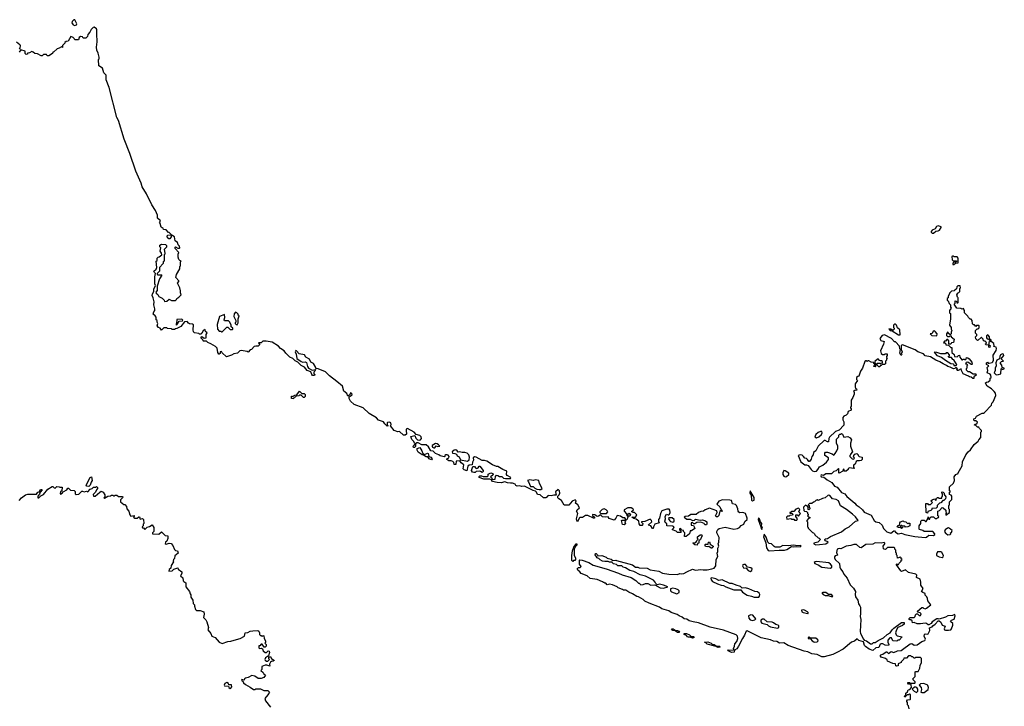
# Model space of a CAD drawing. Extents: x 2029662 to 2246637, y 225654 to 401419.
# Tile 327 of 349: x 2171081 to 2183690, y 316715 to 325507. Entities that reach past the tile are written whole.
import ezdxf

# ---------------------------------------------------------------- set-up
doc = ezdxf.new("R2010")
doc.units = 0

msp = doc.modelspace()

# ---------------------------------------------------------------- linework, layer by layer
at = {"layer": '0CON20XD'}
for points in [[(2171785, 325433), (2171808, 325442), (2171813, 325455), (2171787, 325505), (2171775, 325507), (2171752, 325485), (2171750, 325465), (2171765, 325442), (2171785, 325433)], [(2172839, 322071), (2172842, 322038), (2172823, 322017), (2172828, 322005), (2172849, 321989), (2172864, 321964), (2172905, 321940), (2172930, 321915), (2172935, 321900), (2172967, 321903), (2172995, 321930), (2173023, 321913), (2173075, 321910), (2173088, 321922), (2173092, 321938), (2173120, 321955), (2173150, 321985), (2173138, 322008), (2173140, 322035), (2173130, 322075), (2173100, 322135), (2173120, 322155), (2173120, 322165), (2173082, 322205), (2173090, 322245), (2173130, 322315), (2173130, 322345), (2173140, 322355), (2173140, 322405), (2173150, 322415), (2173132, 322422), (2173120, 322435), (2173112, 322465), (2173112, 322505), (2173120, 322525), (2173070, 322575), (2173070, 322595), (2173075, 322600), (2173105, 322580), (2173125, 322580), (2173130, 322585), (2173128, 322605), (2173112, 322622), (2173100, 322655), (2173073, 322673), (2173062, 322725), (2173020, 322750), (2173020, 322725), (2173005, 322700), (2172992, 322702), (2172970, 322725), (2172972, 322748), (2173020, 322750), (2173020, 322755), (2172995, 322780), (2172985, 322780), (2172955, 322818), (2172922, 322822), (2172918, 322838), (2172905, 322840), (2172892, 322852), (2172880, 322895), (2172870, 322905), (2172882, 322925), (2172880, 322935), (2172846, 322965), (2172844, 323005), (2172819, 323065), (2172774, 323134), (2172705, 323278), (2172651, 323365), (2172638, 323412), (2172566, 323566), (2172490, 323795), (2172418, 323978), (2172345, 324215), (2172325, 324255), (2172225, 324637), (2172190, 324735), (2172186, 324795), (2172158, 324828), (2172143, 324885), (2172093, 324915), (2172090, 324995), (2172098, 325005), (2172097, 325025), (2172086, 325076), (2172068, 325115), (2172063, 325155), (2172072, 325225), (2172067, 325325), (2172070, 325375), (2172065, 325390), (2172035, 325410), (2172020, 325405), (2171997, 325383), (2171980, 325345), (2171952, 325318), (2171948, 325292), (2171928, 325272), (2171895, 325270), (2171887, 325287), (2171858, 325292), (2171843, 325277), (2171835, 325250), (2171785, 325250), (2171780, 325265), (2171765, 325280), (2171735, 325290), (2171700, 325230), (2171674, 325226), (2171660, 325215), (2171660, 325205), (2171630, 325175), (2171628, 325152), (2171615, 325160), (2171585, 325140), (2171560, 325135), (2171515, 325090), (2171505, 325090), (2171500, 325075), (2171455, 325042), (2171433, 325043), (2171425, 325060), (2171415, 325062), (2171385, 325060), (2171368, 325042), (2171355, 325042), (2171309, 325069), (2171274, 325074), (2171255, 325092), (2171235, 325101), (2171205, 325083), (2171182, 325078), (2171180, 325065), (2171165, 325060), (2171150, 325075), (2171150, 325105), (2171095, 325122), (2171075, 325090)], [(2171080, 325130), (2171086, 325144), (2171091, 325175), (2171084, 325184), (2171040, 325220)], [(2182785, 322773), (2182815, 322800), (2182845, 322802), (2182859, 322811), (2182882, 322845), (2182880, 322855), (2182845, 322869), (2182820, 322860), (2182803, 322827), (2182768, 322812), (2182753, 322795), (2182754, 322784), (2182764, 322774), (2182785, 322773)], [(2179406, 319225), (2179397, 319237), (2179367, 319237), (2179303, 319217), (2179289, 319185), (2179273, 319125), (2179261, 319105), (2179261, 319085), (2179270, 319065), (2179213, 319047), (2179198, 319015), (2179195, 318990), (2179185, 318990), (2179164, 319024), (2179130, 319035), (2179178, 319075), (2179173, 319095), (2179155, 319112), (2179085, 319082), (2179042, 319078), (2179042, 319072), (2179060, 319055), (2179058, 319035), (2179052, 319028), (2179025, 319030), (2179013, 319053), (2179010, 319085), (2178975, 319110), (2178945, 319118), (2178920, 319135), (2178965, 319138), (2178982, 319165), (2178956, 319196), (2178935, 319197), (2178918, 319205), (2178920, 319215), (2178936, 319224), (2178940, 319235), (2178932, 319245), (2178910, 319255), (2178870, 319255), (2178820, 319230), (2178820, 319215), (2178851, 319181), (2178855, 319160), (2178865, 319150), (2178870, 319150), (2178870, 319175), (2178885, 319190), (2178902, 319165), (2178895, 319148), (2178870, 319150), (2178870, 319135), (2178856, 319104), (2178840, 319100), (2178840, 319085), (2178832, 319075), (2178837, 319053), (2178822, 319038), (2178802, 319042), (2178788, 319092), (2178795, 319100), (2178840, 319100), (2178838, 319115), (2178829, 319129), (2178805, 319128), (2178775, 319151), (2178732, 319158), (2178717, 319123), (2178695, 319100), (2178628, 319118), (2178615, 319142), (2178585, 319136), (2178545, 319143), (2178525, 319162), (2178515, 319162), (2178495, 319148), (2178477, 319147), (2178462, 319152), (2178445, 319168), (2178415, 319170), (2178415, 319160), (2178440, 319135), (2178440, 319125), (2178427, 319123), (2178355, 319160), (2178325, 319160), (2178286, 319134), (2178255, 319133), (2178244, 319126), (2178225, 319078), (2178214, 319095), (2178212, 319115), (2178230, 319185), (2178213, 319215), (2178221, 319229), (2178250, 319255), (2178229, 319295), (2178200, 319315), (2178206, 319345), (2178195, 319360), (2178157, 319343), (2178115, 319292), (2178055, 319292), (2178020, 319350), (2177983, 319373), (2177974, 319384), (2177972, 319405), (2177989, 319421), (2177996, 319445), (2177992, 319472), (2177975, 319490), (2177941, 319459), (2177952, 319418), (2177922, 319418), (2177885, 319409), (2177848, 319412), (2177840, 319405), (2177840, 319395), (2177817, 319383), (2177787, 319383), (2177744, 319424), (2177710, 319425), (2177698, 319458), (2177685, 319471), (2177655, 319478), (2177545, 319534), (2177505, 319530), (2177485, 319538), (2177450, 319535), (2177434, 319544), (2177425, 319558), (2177392, 319572), (2177365, 319570), (2177327, 319577), (2177295, 319591), (2177245, 319578), (2177195, 319580), (2177135, 319592), (2177124, 319614), (2177103, 319623), (2177025, 319623), (2176965, 319643), (2176963, 319657), (2176975, 319667), (2176995, 319668), (2177017, 319657), (2177072, 319658), (2177080, 319665), (2177081, 319689), (2177115, 319706), (2177138, 319695), (2177142, 319685), (2177140, 319675), (2177110, 319655), (2177122, 319645), (2177133, 319623), (2177145, 319617), (2177168, 319622), (2177174, 319656), (2177187, 319673), (2177205, 319670), (2177225, 319657), (2177255, 319657), (2177275, 319638), (2177302, 319632), (2177365, 319630), (2177369, 319645), (2177322, 319672), (2177316, 319685), (2177317, 319727), (2177269, 319745), (2177205, 319784), (2177185, 319786), (2177135, 319807), (2177062, 319855), (2177035, 319864), (2177005, 319863), (2176926, 319906), (2176905, 319908), (2176887, 319895), (2176891, 319865), (2176879, 319841), (2176874, 319806), (2176835, 319801), (2176819, 319791), (2176808, 319732), (2176772, 319742), (2176758, 319755), (2176768, 319805), (2176735, 319833), (2176718, 319858), (2176670, 319855), (2176665, 319810), (2176645, 319810), (2176640, 319835), (2176628, 319848), (2176605, 319858), (2176575, 319857), (2176552, 319875), (2176552, 319885), (2176578, 319895), (2176580, 319915), (2176569, 319929), (2176555, 319936), (2176536, 319934), (2176526, 319925), (2176525, 319912), (2176515, 319910), (2176465, 319922), (2176450, 319935), (2176405, 319950), (2176375, 319981), (2176345, 319988), (2176316, 320036), (2176285, 320061), (2176232, 320062), (2176185, 320087), (2176165, 320090), (2176150, 320075), (2176148, 320042), (2176135, 320030), (2176125, 320030), (2176120, 320045), (2176138, 320062), (2176140, 320075), (2176130, 320105), (2176103, 320133), (2176091, 320169), (2176142, 320182), (2176155, 320148), (2176176, 320126), (2176195, 320124), (2176215, 320129), (2176226, 320144), (2176221, 320165), (2176205, 320184), (2176157, 320197), (2176134, 320225), (2176045, 320274), (2176032, 320265), (2176028, 320248), (2176035, 320200), (2176015, 320188), (2175995, 320188), (2175945, 320232), (2175925, 320230), (2175875, 320247), (2175828, 320305), (2175838, 320325), (2175834, 320345), (2175815, 320354), (2175792, 320348), (2175787, 320343), (2175788, 320318), (2175800, 320305), (2175785, 320300), (2175755, 320330), (2175738, 320358), (2175675, 320378), (2175650, 320410), (2175554, 320464), (2175480, 320535), (2175365, 320579), (2175315, 320621), (2175298, 320655), (2175301, 320679), (2175338, 320705), (2175336, 320715), (2175315, 320730), (2175308, 320702), (2175285, 320688), (2175270, 320720), (2175232, 320752), (2175213, 320815), (2175144, 320875), (2175047, 320947), (2174998, 320998), (2174905, 321036), (2174875, 321040), (2174872, 321055), (2174843, 321105), (2174811, 321121), (2174791, 321161), (2174747, 321187), (2174726, 321215), (2174660, 321230), (2174625, 321266), (2174615, 321269), (2174607, 321255), (2174622, 321225), (2174630, 321170), (2174685, 321130), (2174705, 321123), (2174735, 321126), (2174755, 321118), (2174768, 321065), (2174780, 321045), (2174825, 321020), (2174868, 321028), (2174860, 321005), (2174848, 320992), (2174848, 320978), (2174860, 320965), (2174855, 320950), (2174832, 320952), (2174820, 320965), (2174808, 320998), (2174760, 321015), (2174726, 321056), (2174685, 321080), (2174641, 321121), (2174607, 321137), (2174578, 321168), (2174540, 321185), (2174487, 321237), (2174468, 321265), (2174422, 321295), (2174397, 321325), (2174315, 321377), (2174235, 321390), (2174195, 321390), (2174175, 321370), (2174145, 321370), (2174140, 321365), (2174150, 321355), (2174150, 321345), (2174135, 321328), (2174105, 321328), (2174085, 321320), (2174048, 321282), (2174032, 321278), (2174005, 321250), (2173995, 321260), (2173915, 321270), (2173900, 321265), (2173872, 321238), (2173825, 321228), (2173795, 321210), (2173728, 321188), (2173672, 321242), (2173665, 321260), (2173650, 321255), (2173648, 321232), (2173637, 321223), (2173630, 321225), (2173620, 321245), (2173610, 321300), (2173590, 321320), (2173528, 321358), (2173492, 321372), (2173475, 321390), (2173435, 321390), (2173430, 321395), (2173428, 321408), (2173400, 321435), (2173415, 321450), (2173445, 321430), (2173468, 321432), (2173468, 321475), (2173480, 321495), (2173462, 321512), (2173455, 321540), (2173445, 321530), (2173432, 321528), (2173428, 321512), (2173412, 321498), (2173405, 321480), (2173385, 321480), (2173375, 321490), (2173320, 321495), (2173308, 321508), (2173302, 321535), (2173308, 321598), (2173295, 321610), (2173257, 321613), (2173241, 321621), (2173225, 321642), (2173192, 321638), (2173143, 321577), (2173095, 321552), (2173075, 321550), (2173065, 321540), (2173035, 321540), (2173025, 321550), (2172972, 321552), (2172965, 321560), (2172925, 321560), (2172895, 321530), (2172880, 321555), (2172860, 321565), (2172840, 321585), (2172850, 321615), (2172840, 321635), (2172840, 321655), (2172830, 321665), (2172827, 321697), (2172816, 321716), (2172792, 321735), (2172800, 321765), (2172812, 321785), (2172813, 321805), (2172797, 321855), (2172803, 321895), (2172791, 321945), (2172777, 321975), (2172780, 321995), (2172800, 322025), (2172798, 322055), (2172818, 322105), (2172812, 322125), (2172812, 322215), (2172820, 322255), (2172805, 322270), (2172800, 322285), (2172828, 322312), (2172838, 322335), (2172830, 322415), (2172840, 322425), (2172840, 322455), (2172852, 322468), (2172865, 322470), (2172900, 322495), (2172898, 322515), (2172881, 322541), (2172890, 322585), (2172875, 322600), (2172875, 322620), (2172895, 322632), (2172948, 322628), (2172960, 322615), (2172960, 322595), (2172930, 322565), (2172940, 322515), (2172940, 322505), (2172930, 322495), (2172930, 322415), (2172920, 322405), (2172920, 322385), (2172870, 322335), (2172870, 322285), (2172840, 322255), (2172840, 322245), (2172848, 322238), (2172895, 322240), (2172900, 322235), (2172871, 322189), (2172840, 322095), (2172839, 322071)], [(2183045, 322370), (2183065, 322390), (2183098, 322392), (2183100, 322455), (2183085, 322470), (2183045, 322470), (2183038, 322478), (2183025, 322480), (2183020, 322475), (2183022, 322432), (2183035, 322420), (2183075, 322420), (2183080, 322415), (2183068, 322402), (2183045, 322400), (2183032, 322388), (2183032, 322372), (2183045, 322370)], [(2182695, 318882), (2182725, 318908), (2182785, 318902), (2182800, 318915), (2182802, 318925), (2182775, 318952), (2182665, 318952), (2182647, 318967), (2182605, 318980), (2182600, 318985), (2182600, 319025), (2182620, 319055), (2182620, 319085), (2182635, 319100), (2182665, 319100), (2182682, 319082), (2182688, 319082), (2182710, 319115), (2182715, 319140), (2182725, 319110), (2182738, 319112), (2182742, 319128), (2182755, 319140), (2182785, 319140), (2182805, 319120), (2182825, 319120), (2182835, 319130), (2182848, 319132), (2182850, 319145), (2182840, 319155), (2182840, 319215), (2182858, 319222), (2182895, 319260), (2182908, 319258), (2182940, 319225), (2182940, 319205), (2182950, 319195), (2182940, 319185), (2182942, 319162), (2182990, 319195), (2182990, 319235), (2182980, 319245), (2182980, 319285), (2182990, 319295), (2182990, 319335), (2183020, 319365), (2183020, 319405), (2183008, 319418), (2182990, 319425), (2182990, 319455), (2183000, 319465), (2182990, 319475), (2182990, 319525), (2183038, 319572), (2183052, 319608), (2183048, 319652), (2183070, 319685), (2183100, 319695), (2183100, 319705), (2183150, 319795), (2183153, 319847), (2183198, 319935), (2183227, 319973), (2183255, 319998), (2183304, 320066), (2183355, 320110), (2183362, 320128), (2183388, 320155), (2183390, 320225), (2183400, 320235), (2183400, 320245), (2183372, 320272), (2183365, 320290), (2183345, 320290), (2183325, 320310), (2183310, 320315), (2183312, 320328), (2183339, 320331), (2183348, 320355), (2183325, 320372), (2183302, 320372), (2183298, 320385), (2183300, 320395), (2183320, 320405), (2183335, 320428), (2183405, 320468), (2183425, 320468), (2183438, 320475), (2183525, 320570), (2183530, 320595), (2183548, 320612), (2183582, 320695), (2183576, 320725), (2183560, 320745), (2183528, 320778), (2183472, 320815), (2183452, 320842), (2183450, 320855), (2183463, 320867), (2183485, 320870), (2183508, 320892), (2183510, 320915), (2183520, 320925), (2183518, 320955), (2183509, 320969), (2183470, 320985), (2183478, 321015), (2183470, 321055), (2183490, 321075), (2183462, 321092), (2183460, 321115), (2183475, 321120), (2183485, 321110), (2183495, 321110), (2183535, 321118), (2183542, 321125), (2183550, 321145), (2183548, 321212), (2183585, 321270), (2183592, 321295), (2183585, 321312), (2183552, 321322), (2183558, 321332), (2183555, 321360), (2183520, 321385), (2183520, 321405), (2183502, 321422), (2183502, 321445), (2183485, 321468), (2183475, 321470), (2183462, 321458), (2183460, 321435), (2183472, 321422), (2183488, 321418), (2183510, 321395), (2183510, 321385), (2183490, 321375), (2183490, 321340), (2183510, 321335), (2183505, 321310), (2183490, 321315), (2183490, 321340), (2183452, 321342), (2183450, 321355), (2183460, 321365), (2183458, 321378), (2183445, 321390), (2183432, 321392), (2183420, 321405), (2183418, 321418), (2183398, 321438), (2183392, 321438), (2183357, 321403), (2183345, 321400), (2183325, 321420), (2183323, 321447), (2183338, 321462), (2183340, 321475), (2183323, 321493), (2183320, 321525), (2183342, 321548), (2183355, 321550), (2183368, 321562), (2183370, 321585), (2183365, 321590), (2183335, 321590), (2183325, 321580), (2183308, 321598), (2183295, 321600), (2183282, 321612), (2183277, 321657), (2183265, 321670), (2183252, 321672), (2183230, 321695), (2183225, 321710), (2183182, 321752), (2183180, 321785), (2183170, 321795), (2183168, 321808), (2183145, 321800), (2183135, 321810), (2183082, 321812), (2183050, 321865), (2183060, 321875), (2183062, 321908), (2183072, 321902), (2183080, 321895), (2183082, 321882), (2183095, 321880), (2183100, 321885), (2183100, 321945), (2183090, 321955), (2183080, 321985), (2183090, 321995), (2183090, 322005), (2183108, 322012), (2183120, 322025), (2183120, 322065), (2183130, 322075), (2183125, 322100), (2183095, 322100), (2183080, 322085), (2183078, 322062), (2183058, 322042), (2183047, 322033), (2183015, 322030), (2182990, 322005), (2182990, 321995), (2182970, 321965), (2182970, 321945), (2182960, 321935), (2182960, 321915), (2182970, 321905), (2182982, 321872), (2183000, 321855), (2183000, 321825), (2183010, 321815), (2182990, 321785), (2182990, 321755), (2183000, 321745), (2183002, 321675), (2182990, 321595), (2183010, 321565), (2183010, 321545), (2183020, 321525), (2183010, 321505), (2183010, 321485), (2182998, 321472), (2182972, 321492), (2182965, 321510), (2182950, 321485), (2182950, 321465), (2182962, 321452), (2182985, 321450), (2182995, 321460), (2183008, 321458), (2183010, 321445), (2183048, 321415), (2183040, 321375), (2183012, 321368), (2183005, 321350), (2182985, 321350), (2182980, 321355), (2182980, 321395), (2182965, 321410), (2182955, 321410), (2182938, 321392), (2182925, 321390), (2182910, 321370), (2182928, 321368), (2182940, 321355), (2182942, 321342), (2182975, 321340), (2183005, 321310), (2183018, 321308), (2183020, 321245), (2183048, 321218), (2183052, 321192), (2183085, 321190), (2183102, 321208), (2183115, 321210), (2183120, 321185), (2183145, 321150), (2183155, 321150), (2183165, 321160), (2183175, 321160), (2183185, 321150), (2183200, 321165), (2183205, 321180), (2183225, 321178), (2183240, 321165), (2183275, 321120), (2183280, 321095), (2183275, 321090), (2183265, 321092), (2183225, 321120), (2183202, 321118), (2183192, 321102), (2183208, 321098), (2183220, 321085), (2183210, 321075), (2183210, 321045), (2183200, 321035), (2183200, 321025), (2183224, 321004), (2183245, 321002), (2183293, 320973), (2183325, 320970), (2183330, 320955), (2183300, 320935), (2183298, 320912), (2183285, 320913), (2183265, 320930), (2183245, 320933), (2183233, 320943), (2183165, 320970), (2183140, 321015), (2183138, 321038), (2183097, 321013), (2183086, 321014), (2183080, 321025), (2183090, 321035), (2183075, 321050), (2183065, 321050), (2183058, 321042), (2183040, 321035), (2182998, 321058), (2182968, 321065), (2182950, 321080), (2182905, 321099), (2182866, 321126), (2182815, 321146), (2182745, 321190), (2182675, 321202), (2182655, 321227), (2182582, 321252), (2182549, 321279), (2182385, 321342), (2182370, 321335), (2182370, 321285), (2182382, 321255), (2182370, 321225), (2182378, 321212), (2182365, 321210), (2182350, 321235), (2182360, 321285), (2182353, 321293), (2182348, 321328), (2182295, 321380), (2182283, 321383), (2182247, 321425), (2182155, 321470), (2182125, 321461), (2182097, 321425), (2182110, 321400), (2182150, 321385), (2182145, 321352), (2182106, 321265), (2182113, 321233), (2182128, 321218), (2182155, 321220), (2182165, 321230), (2182188, 321228), (2182190, 321205), (2182180, 321195), (2182180, 321185), (2182190, 321175), (2182180, 321165), (2182180, 321145), (2182170, 321135), (2182168, 321102), (2182157, 321093), (2182125, 321090), (2182115, 321080), (2182102, 321078), (2182095, 321060), (2182082, 321062), (2182062, 321082), (2182060, 321105), (2182065, 321110), (2182095, 321110), (2182105, 321100), (2182115, 321110), (2182128, 321112), (2182128, 321128), (2182118, 321138), (2182105, 321138), (2182092, 321142), (2182078, 321158), (2182065, 321160), (2182032, 321128), (2182030, 321115), (2182040, 321105), (2182040, 321065), (2182035, 321060), (2182020, 321065), (2182030, 321095), (2182020, 321105), (2182018, 321118), (2181985, 321120), (2181955, 321140), (2181945, 321140), (2181935, 321130), (2181925, 321140), (2181915, 321140), (2181905, 321130), (2181872, 321045), (2181848, 321005), (2181828, 320942), (2181815, 320940), (2181798, 320925), (2181798, 320898), (2181810, 320885), (2181782, 320845), (2181778, 320805), (2181783, 320783), (2181798, 320778), (2181800, 320765), (2181775, 320760), (2181760, 320745), (2181768, 320738), (2181767, 320713), (2181752, 320668), (2181730, 320635), (2181730, 320555), (2181720, 320545), (2181720, 320535), (2181730, 320525), (2181730, 320505), (2181692, 320488), (2181681, 320459), (2181666, 320444), (2181635, 320430), (2181620, 320415), (2181623, 320383), (2181636, 320356), (2181633, 320315), (2181575, 320250), (2181530, 320235), (2181451, 320159), (2181442, 320145), (2181438, 320102), (2181425, 320102), (2181395, 320120), (2181385, 320118), (2181308, 320045), (2181278, 319985), (2181248, 319965), (2181242, 319935), (2181226, 319914), (2181215, 319880), (2181195, 319850), (2181185, 319850), (2181170, 319875), (2181155, 319888), (2181135, 319892), (2181120, 319915), (2181100, 319930), (2181076, 319934), (2181052, 319928), (2181083, 319845), (2181135, 319807), (2181155, 319805)], [(2173095, 321600), (2173122, 321648), (2173165, 321650), (2173168, 321658), (2173155, 321670), (2173092, 321668), (2173090, 321615), (2173080, 321605), (2173095, 321600)], [(2173675, 321510), (2173735, 321570), (2173748, 321568), (2173775, 321540), (2173805, 321540), (2173810, 321545), (2173808, 321558), (2173790, 321575), (2173787, 321597), (2173770, 321635), (2173755, 321650), (2173702, 321652), (2173698, 321665), (2173707, 321695), (2173705, 321730), (2173640, 321705), (2173608, 321605), (2173612, 321542), (2173635, 321520), (2173655, 321520), (2173665, 321510), (2173675, 321510)], [(2173865, 321600), (2173880, 321625), (2173878, 321675), (2173890, 321715), (2173880, 321725), (2173880, 321735), (2173860, 321755), (2173845, 321760), (2173828, 321742), (2173823, 321707), (2173850, 321655), (2173850, 321635), (2173840, 321625), (2173840, 321615), (2173852, 321602), (2173865, 321600)], [(2182335, 321471), (2182355, 321472), (2182350, 321535), (2182322, 321562), (2182310, 321595), (2182295, 321610), (2182282, 321608), (2182270, 321595), (2182270, 321565), (2182280, 321555), (2182280, 321545), (2182265, 321530), (2182252, 321532), (2182236, 321546), (2182213, 321547), (2182228, 321525), (2182252, 321522), (2182335, 321471)], [(2182825, 321460), (2182830, 321485), (2182806, 321516), (2182795, 321522), (2182780, 321520), (2182765, 321490), (2182740, 321485), (2182763, 321463), (2182825, 321460)], [(2183075, 321080), (2183080, 321085), (2183078, 321095), (2183045, 321150), (2183030, 321155), (2183015, 321180), (2182985, 321180), (2182970, 321195), (2182988, 321202), (2182990, 321215), (2182965, 321240), (2182945, 321240), (2182935, 321230), (2182875, 321228), (2182827, 321247), (2182792, 321248), (2182828, 321205), (2182886, 321186), (2182935, 321146), (2183006, 321106), (2183038, 321098), (2183045, 321080), (2183075, 321080)], [(2183585, 320958), (2183615, 320962), (2183647, 320973), (2183650, 321035), (2183655, 321040), (2183665, 321030), (2183675, 321030), (2183688, 321035), (2183690, 321045), (2183662, 321052), (2183658, 321085), (2183642, 321105), (2183643, 321117), (2183655, 321130), (2183680, 321135), (2183650, 321165), (2183682, 321205), (2183678, 321225), (2183665, 321230), (2183642, 321215), (2183632, 321195), (2183628, 321162), (2183595, 321148), (2183580, 321115), (2183587, 321075), (2183572, 321045), (2183573, 321015), (2183562, 320985), (2183585, 320958)], [(2174585, 320650), (2174560, 320655), (2174560, 320685), (2174567, 320687), (2174575, 320680), (2174605, 320698), (2174628, 320702), (2174665, 320748), (2174692, 320722), (2174725, 320720), (2174738, 320708), (2174737, 320683), (2174725, 320670), (2174715, 320670), (2174685, 320700), (2174665, 320700), (2174655, 320690), (2174622, 320688), (2174608, 320672), (2174592, 320668), (2174585, 320650)], [(2181155, 319805), (2181180, 319800), (2181215, 319745), (2181235, 319728), (2181255, 319722), (2181284, 319726), (2181303, 319745), (2181325, 319783), (2181366, 319804), (2181415, 319842), (2181440, 319875), (2181440, 319895), (2181390, 319925), (2181390, 319955), (2181402, 319968), (2181427, 319967), (2181487, 319947), (2181505, 319930), (2181525, 319950), (2181547, 319985), (2181557, 320017), (2181558, 320045), (2181542, 320085), (2181540, 320135), (2181570, 320165), (2181570, 320185), (2181582, 320198), (2181595, 320200), (2181605, 320210), (2181618, 320198), (2181633, 320163), (2181685, 320168), (2181715, 320152), (2181732, 320125), (2181722, 320085), (2181722, 320045), (2181748, 319975), (2181720, 319945), (2181720, 319935), (2181710, 319925), (2181713, 319913), (2181742, 319882), (2181765, 319880), (2181770, 319895), (2181760, 319905), (2181763, 319927), (2181775, 319942), (2181802, 319952), (2181820, 319935), (2181820, 319925), (2181832, 319912), (2181870, 319905), (2181870, 319875), (2181857, 319863), (2181835, 319858), (2181805, 319860), (2181792, 319848), (2181780, 319815), (2181758, 319802), (2181758, 319778), (2181770, 319765), (2181765, 319760), (2181705, 319770), (2181690, 319755), (2181690, 319745), (2181664, 319724), (2181640, 319725), (2181638, 319748), (2181625, 319750), (2181620, 319725), (2181575, 319700), (2181570, 319705), (2181570, 319755), (2181565, 319760), (2181538, 319732), (2181505, 319720), (2181475, 319690), (2181405, 319690), (2181375, 319672), (2181345, 319679), (2181341, 319665), (2181346, 319655), (2181379, 319649), (2181397, 319637), (2181423, 319615), (2181482, 319582), (2181514, 319535), (2181549, 319519), (2181604, 319454), (2181647, 319437), (2181675, 319400), (2181776, 319316), (2181793, 319293), (2181831, 319271), (2181872, 319232), (2181895, 319199), (2181985, 319161), (2182022, 319095), (2182045, 319079), (2182088, 319068), (2182125, 319035), (2182145, 318990), (2182185, 318951), (2182235, 318932), (2182275, 318960), (2182285, 318960), (2182297, 318945), (2182330, 318925), (2182375, 318931), (2182415, 318913), (2182545, 318889), (2182675, 318878), (2182695, 318882)], [(2181285, 320154), (2181316, 320164), (2181348, 320195), (2181357, 320217), (2181352, 320232), (2181335, 320232), (2181305, 320219), (2181276, 320195), (2181264, 320164), (2181285, 320154)], [(2176355, 319872), (2176325, 319882), (2176308, 319908), (2176285, 319910), (2176252, 319932), (2176235, 319933), (2176185, 319968), (2176170, 319995), (2176170, 320015), (2176205, 320030), (2176232, 319985), (2176243, 319953), (2176265, 319938), (2176305, 319957), (2176313, 319953), (2176322, 319912), (2176345, 319907), (2176362, 319885), (2176355, 319872)], [(2176385, 320024), (2176395, 320026), (2176415, 320050), (2176435, 320041), (2176460, 320045), (2176443, 320065), (2176425, 320076), (2176405, 320078), (2176364, 320055), (2176361, 320045), (2176368, 320035), (2176385, 320024)], [(2176815, 319854), (2176838, 319872), (2176839, 319905), (2176831, 319935), (2176812, 319955), (2176782, 319965), (2176745, 319965), (2176715, 319973), (2176695, 319970), (2176685, 319986), (2176665, 319997), (2176645, 319994), (2176618, 319975), (2176625, 319958), (2176654, 319954), (2176674, 319944), (2176684, 319924), (2176708, 319908), (2176725, 319870), (2176815, 319854)], [(2177005, 319708), (2176982, 319722), (2176965, 319726), (2176928, 319722), (2176912, 319708), (2176895, 319708), (2176880, 319715), (2176868, 319735), (2176884, 319786), (2176905, 319786), (2176923, 319763), (2176935, 319759), (2176952, 319768), (2176965, 319790), (2176975, 319788), (2177016, 319736), (2177015, 319720), (2177005, 319708)], [(2171965, 319531), (2171940, 319535), (2171930, 319545), (2171984, 319645), (2172002, 319652), (2172010, 319605), (2171995, 319583), (2171985, 319545), (2171965, 319531)], [(2180885, 319653), (2180901, 319659), (2180930, 319685), (2180932, 319702), (2180885, 319730), (2180867, 319733), (2180853, 319705), (2180854, 319684), (2180865, 319662), (2180885, 319653)], [(2171072, 319348), (2171103, 319385), (2171155, 319422), (2171185, 319430), (2171295, 319430), (2171314, 319456), (2171328, 319462), (2171345, 319490), (2171365, 319490), (2171368, 319485), (2171342, 319458), (2171335, 319430), (2171313, 319407), (2171313, 319383), (2171325, 319383), (2171352, 319408), (2171387, 319425), (2171440, 319495), (2171495, 319530), (2171505, 319530), (2171523, 319513), (2171535, 319510), (2171555, 319530), (2171587, 319527), (2171595, 319520), (2171625, 319520), (2171622, 319475), (2171605, 319462), (2171598, 319445), (2171605, 319433), (2171626, 319444), (2171637, 319463), (2171683, 319487), (2171695, 319510), (2171705, 319510), (2171733, 319483), (2171778, 319478), (2171790, 319465), (2171790, 319435), (2171805, 319428), (2171838, 319432), (2171875, 319468), (2171885, 319470), (2171905, 319463), (2171935, 319470), (2171955, 319460), (2171984, 319496), (2172010, 319505), (2172025, 319520), (2172055, 319520), (2172065, 319530), (2172077, 319517), (2172078, 319505), (2172063, 319487), (2172052, 319455), (2172023, 319425), (2172027, 319407), (2172046, 319404), (2172105, 319458), (2172125, 319468), (2172148, 319458), (2172172, 319422), (2172170, 319395), (2172160, 319385), (2172165, 319380), (2172210, 319405), (2172245, 319410), (2172255, 319420), (2172275, 319420), (2172285, 319410), (2172295, 319410), (2172305, 319420), (2172325, 319420), (2172345, 319400), (2172395, 319400), (2172400, 319395), (2172397, 319383), (2172372, 319358), (2172370, 319335), (2172415, 319300), (2172428, 319298), (2172450, 319275), (2172453, 319243), (2172480, 319215), (2172490, 319165), (2172505, 319150), (2172545, 319160), (2172548, 319145), (2172540, 319135), (2172553, 319123), (2172587, 319123), (2172605, 319140), (2172615, 319140), (2172625, 319110), (2172655, 319120), (2172668, 319108), (2172670, 319055), (2172660, 319045), (2172660, 319025), (2172650, 319015), (2172655, 319000), (2172665, 319000), (2172685, 318980), (2172712, 319008), (2172745, 319018), (2172775, 319040), (2172800, 319005), (2172800, 318955), (2172782, 318935), (2172782, 318922), (2172862, 318918), (2172895, 318948), (2172943, 318903), (2172978, 318898), (2172978, 318865), (2172965, 318830), (2172948, 318815), (2172945, 318800), (2172955, 318792), (2172995, 318803), (2173020, 318800), (2173040, 318775), (2173062, 318722), (2173075, 318710), (2173100, 318705), (2173108, 318675), (2173069, 318641), (2173062, 318608), (2173050, 318595), (2173048, 318575), (2173052, 318565), (2173022, 318518), (2173017, 318483), (2172994, 318465), (2172992, 318445), (2173035, 318450), (2173055, 318470), (2173105, 318490), (2173112, 318472), (2173158, 318438), (2173158, 318415), (2173140, 318385), (2173168, 318358), (2173173, 318323), (2173181, 318311), (2173208, 318295), (2173210, 318245), (2173257, 318187), (2173262, 318155), (2173272, 318142), (2173273, 318113), (2173298, 318075), (2173303, 318033), (2173320, 318015), (2173320, 317995), (2173333, 317953), (2173343, 317943), (2173392, 317942), (2173440, 317925), (2173442, 317895), (2173433, 317853), (2173465, 317820), (2173478, 317795), (2173497, 317725), (2173492, 317695), (2173530, 317645), (2173542, 317615), (2173582, 317595), (2173635, 317538), (2173675, 317520), (2173744, 317546), (2173785, 317550), (2173855, 317570), (2173905, 317582), (2173960, 317615), (2173970, 317655), (2174002, 317658), (2174034, 317676), (2174065, 317683), (2174130, 317685), (2174142, 317675), (2174152, 317655), (2174153, 317633), (2174165, 317620), (2174175, 317620), (2174185, 317610), (2174195, 317620), (2174208, 317618), (2174210, 317585), (2174230, 317555), (2174228, 317532), (2174220, 317525), (2174237, 317507), (2174237, 317483), (2174225, 317470), (2174213, 317473), (2174185, 317510), (2174175, 317510), (2174155, 317490), (2174142, 317488), (2174142, 317465), (2174150, 317455), (2174175, 317458), (2174189, 317449), (2174200, 317425), (2174225, 317402), (2174240, 317405), (2174263, 317427), (2174275, 317420), (2174280, 317405), (2174268, 317362), (2174230, 317335), (2174220, 317315), (2174224, 317304), (2174243, 317293), (2174257, 317293), (2174280, 317315), (2174273, 317323), (2174272, 317348), (2174295, 317350), (2174302, 317332), (2174325, 317310), (2174335, 317310), (2174338, 317302), (2174327, 317293), (2174305, 317290), (2174292, 317278), (2174280, 317255), (2174285, 317230), (2174245, 317242), (2174225, 317242), (2174180, 317225), (2174180, 317185), (2174170, 317175), (2174198, 317148), (2174205, 317130), (2174230, 317115), (2174205, 317082), (2174175, 317070), (2174135, 317070), (2174092, 317102), (2174055, 317108), (2174007, 317083), (2173973, 317077), (2173960, 317065), (2173955, 317050), (2173925, 317060), (2173920, 317045), (2173938, 317038), (2173948, 317015), (2173972, 316992), (2174031, 316961), (2174075, 316928), (2174092, 316928), (2174105, 316938), (2174165, 316937), (2174205, 316918), (2174257, 316917), (2174278, 316895), (2174259, 316861), (2174218, 316815), (2174227, 316785), (2174292, 316702)], [(2177735, 319490), (2177755, 319492), (2177770, 319505), (2177738, 319568), (2177729, 319605), (2177686, 319614), (2177655, 319606), (2177615, 319615), (2177583, 319607), (2177598, 319588), (2177621, 319531), (2177655, 319528), (2177678, 319508), (2177705, 319497), (2177735, 319490)], [(2180465, 319345), (2180485, 319354), (2180487, 319387), (2180435, 319472), (2180433, 319445), (2180447, 319417), (2180453, 319355), (2180465, 319345)], [(2181276, 318784), (2181325, 318785), (2181406, 318795), (2181433, 318815), (2181432, 318822), (2181400, 318835), (2181390, 318845), (2181395, 318860), (2181425, 318862), (2181465, 318890), (2181605, 318951), (2181652, 318988), (2181702, 319015), (2181786, 319084), (2181818, 319095), (2181785, 319140), (2181745, 319177), (2181669, 319235), (2181592, 319282), (2181567, 319345), (2181535, 319362), (2181491, 319371), (2181455, 319414), (2181433, 319417), (2181397, 319383), (2181360, 319375), (2181305, 319350), (2181295, 319358), (2181275, 319350), (2181258, 319332), (2181245, 319330), (2181225, 319310), (2181195, 319310), (2181180, 319295), (2181190, 319285), (2181190, 319265), (2181200, 319255), (2181198, 319242), (2181185, 319230), (2181180, 319235), (2181180, 319265), (2181168, 319278), (2181155, 319280), (2181145, 319290), (2181120, 319265), (2181122, 319222), (2181133, 319213), (2181155, 319210), (2181168, 319198), (2181170, 319185), (2181180, 319175), (2181180, 319165), (2181170, 319155), (2181182, 319142), (2181200, 319135), (2181198, 319122), (2181182, 319118), (2181160, 319095), (2181160, 319085), (2181170, 319075), (2181170, 319015), (2181180, 319005), (2181180, 318995), (2181212, 318962), (2181235, 318940), (2181248, 318938), (2181260, 318925), (2181262, 318912), (2181305, 318870), (2181318, 318868), (2181330, 318855), (2181328, 318842), (2181303, 318817), (2181250, 318805), (2181250, 318795), (2181276, 318784)], [(2182705, 319190), (2182690, 319195), (2182685, 319310), (2182705, 319310), (2182715, 319300), (2182745, 319300), (2182770, 319325), (2182750, 319345), (2182765, 319360), (2182795, 319370), (2182815, 319350), (2182820, 319375), (2182835, 319390), (2182845, 319390), (2182855, 319380), (2182888, 319382), (2182890, 319395), (2182900, 319405), (2182900, 319435), (2182890, 319445), (2182890, 319455), (2182895, 319460), (2182908, 319458), (2182920, 319445), (2182920, 319425), (2182940, 319395), (2182938, 319372), (2182915, 319350), (2182902, 319348), (2182878, 319322), (2182862, 319318), (2182832, 319288), (2182830, 319265), (2182818, 319252), (2182762, 319248), (2182760, 319235), (2182747, 319223), (2182712, 319208), (2182705, 319190)], [(2182482, 317822), (2182470, 317825), (2182472, 317838), (2182485, 317850), (2182537, 317853), (2182550, 317865), (2182552, 317888), (2182565, 317900), (2182578, 317898), (2182598, 317878), (2182615, 317878), (2182622, 317885), (2182625, 317900), (2182612, 317912), (2182582, 317922), (2182580, 317935), (2182632, 317978), (2182645, 317980), (2182655, 317970), (2182677, 317963), (2182695, 317970), (2182750, 318015), (2182710, 318065), (2182708, 318095), (2182698, 318118), (2182678, 318138), (2182678, 318158), (2182645, 318170), (2182630, 318185), (2182650, 318225), (2182622, 318265), (2182623, 318305), (2182613, 318343), (2182564, 318364), (2182570, 318395), (2182557, 318407), (2182465, 318427), (2182425, 318462), (2182375, 318442), (2182365, 318450), (2182310, 318525), (2182310, 318535), (2182315, 318540), (2182325, 318530), (2182335, 318530), (2182342, 318548), (2182370, 318575), (2182370, 318585), (2182380, 318595), (2182370, 318605), (2182368, 318618), (2182355, 318630), (2182348, 318622), (2182322, 318612), (2182320, 318645), (2182310, 318655), (2182310, 318675), (2182300, 318685), (2182300, 318715), (2182290, 318725), (2182288, 318738), (2182275, 318750), (2182195, 318750), (2182167, 318723), (2182150, 318725), (2182143, 318733), (2182140, 318765), (2182158, 318795), (2182160, 318805), (2182152, 318812), (2182115, 318802), (2182035, 318808), (2182005, 318790), (2181915, 318787), (2181855, 318744), (2181839, 318749), (2181795, 318785), (2181763, 318785), (2181725, 318775), (2181665, 318764), (2181597, 318733), (2181575, 318736), (2181551, 318725), (2181543, 318683), (2181555, 318650), (2181525, 318643), (2181515, 318629), (2181514, 318614), (2181524, 318595), (2181581, 318545), (2181585, 318495), (2181593, 318475), (2181624, 318435), (2181634, 318405), (2181678, 318355), (2181715, 318270), (2181759, 318229), (2181784, 318184), (2181780, 318145), (2181785, 318115), (2181816, 318076), (2181822, 318025), (2181841, 318001), (2181847, 317985), (2181850, 317905), (2181844, 317865), (2181854, 317825), (2181843, 317673), (2181850, 317645), (2181887, 317575), (2181895, 317562), (2181925, 317554), (2181975, 317516), (2181986, 317514), (2181996, 317514), (2182015, 317530), (2182035, 317532), (2182075, 317558), (2182145, 317590), (2182190, 317635), (2182230, 317655), (2182252, 317695), (2182274, 317716), (2182373, 317787), (2182408, 317788), (2182408, 317765), (2182385, 317748), (2182328, 317722), (2182310, 317695), (2182297, 317655), (2182305, 317630), (2182319, 317619), (2182380, 317605), (2182345, 317562), (2182325, 317560), (2182315, 317550), (2182263, 317553), (2182245, 317590), (2182225, 317590), (2182198, 317562), (2182198, 317538), (2182212, 317505), (2182205, 317493), (2182165, 317498), (2182135, 317513), (2182114, 317516), (2182101, 317509), (2182082, 317468), (2182045, 317464), (2182005, 317428), (2181958, 317448), (2181911, 317481), (2181900, 317495), (2181885, 317540), (2181829, 317559), (2181805, 317580), (2181770, 317550), (2181735, 317536), (2181625, 317445), (2181545, 317405), (2181495, 317380), (2181385, 317349), (2181355, 317349), (2181295, 317377), (2181225, 317386), (2181175, 317413), (2181125, 317420), (2180924, 317494), (2180865, 317526), (2180810, 317525), (2180778, 317545), (2180735, 317550), (2180695, 317567), (2180575, 317591), (2180395, 317682), (2180383, 317675), (2180364, 317625), (2180338, 317585), (2180288, 317485), (2180265, 317452), (2180236, 317434), (2180231, 317409), (2180198, 317405), (2180155, 317425), (2180150, 317435), (2180155, 317440), (2180230, 317435), (2180222, 317455), (2180236, 317486), (2180240, 317515), (2180264, 317546), (2180276, 317585), (2180272, 317612), (2180255, 317631), (2180095, 317691), (2179925, 317730), (2179775, 317784), (2179705, 317796), (2179655, 317810), (2179625, 317830), (2179590, 317835), (2179565, 317858), (2179525, 317872), (2179501, 317891), (2179425, 317917), (2179395, 317936), (2179304, 317964), (2179273, 317983), (2179140, 318035), (2179085, 318063), (2179065, 318082), (2179007, 318117), (2178985, 318122), (2178927, 318157), (2178880, 318175), (2178845, 318200), (2178813, 318203), (2178802, 318212), (2178743, 318233), (2178730, 318245), (2178672, 318272), (2178635, 318278), (2178605, 318270), (2178585, 318290), (2178575, 318290), (2178565, 318300), (2178555, 318300), (2178545, 318310), (2178475, 318340), (2178385, 318350), (2178347, 318387), (2178270, 318415), (2178256, 318436), (2178227, 318457), (2178218, 318475), (2178235, 318492), (2178257, 318493), (2178270, 318505), (2178250, 318535), (2178250, 318585), (2178255, 318590), (2178285, 318587), (2178370, 318555), (2178423, 318523), (2178590, 318475), (2178750, 318420), (2178795, 318398), (2178912, 318365), (2178972, 318325), (2179005, 318290), (2179015, 318290), (2179035, 318270), (2179067, 318273), (2179095, 318287), (2179125, 318286), (2179165, 318266), (2179215, 318270), (2179283, 318233), (2179325, 318226), (2179380, 318245), (2179325, 318268), (2179275, 318277), (2179245, 318270), (2179227, 318287), (2179219, 318305), (2179198, 318328), (2179095, 318381), (2179025, 318397), (2178945, 318442), (2178895, 318453), (2178837, 318487), (2178810, 318495), (2178792, 318512), (2178740, 318515), (2178725, 318530), (2178685, 318540), (2178665, 318560), (2178635, 318560), (2178615, 318570), (2178575, 318568), (2178543, 318573), (2178515, 318590), (2178498, 318608), (2178470, 318615), (2178470, 318625), (2178450, 318655), (2178455, 318670), (2178465, 318670), (2178480, 318655), (2178485, 318640), (2178535, 318647), (2178590, 318625), (2178605, 318610), (2178655, 318600), (2178675, 318580), (2178715, 318588), (2178725, 318580), (2178930, 318525), (2178968, 318498), (2178995, 318498), (2179015, 318488), (2179115, 318482), (2179154, 318464), (2179265, 318444), (2179311, 318421), (2179395, 318406), (2179505, 318404), (2179533, 318417), (2179555, 318411), (2179585, 318416), (2179624, 318436), (2179695, 318470), (2179735, 318458), (2179805, 318468), (2179835, 318461), (2179885, 318462), (2179945, 318473), (2179975, 318485), (2179994, 318515), (2179999, 318595), (2180021, 318635), (2180013, 318675), (2180020, 318695), (2180021, 318739), (2180033, 318765), (2180027, 318795), (2180034, 318815), (2180037, 318875), (2180007, 318937), (2180008, 318955), (2180020, 318980), (2180039, 318991), (2180115, 319010), (2180225, 318984), (2180275, 318992), (2180297, 319003), (2180321, 319029), (2180353, 319045), (2180369, 319081), (2180395, 319108), (2180396, 319125), (2180375, 319182), (2180355, 319192), (2180335, 319197), (2180305, 319192), (2180291, 319201), (2180280, 319215), (2180279, 319245), (2180260, 319285), (2180249, 319299), (2180208, 319308), (2180195, 319349), (2180176, 319356), (2180083, 319357), (2180035, 319342), (2180008, 319305), (2180049, 319269), (2180062, 319232), (2180078, 319215), (2180075, 319210), (2180055, 319220), (2180047, 319213), (2180034, 319156), (2180015, 319142), (2180003, 319143), (2179990, 319155), (2180012, 319198), (2180008, 319218), (2179915, 319252), (2179859, 319231), (2179837, 319213), (2179805, 319210), (2179775, 319198), (2179745, 319172), (2179675, 319171), (2179645, 319149), (2179604, 319146), (2179592, 319138), (2179625, 319112), (2179665, 319110), (2179695, 319092), (2179722, 319098), (2179735, 319110), (2179795, 319098), (2179825, 319102), (2179865, 319090), (2179880, 319075), (2179880, 319045), (2179875, 319040), (2179855, 319040), (2179847, 319057), (2179802, 319072), (2179753, 319067), (2179725, 319050), (2179715, 319050), (2179695, 319070), (2179680, 319065), (2179680, 319035), (2179708, 319028), (2179720, 319015), (2179727, 318993), (2179685, 318960), (2179665, 318960), (2179660, 318925), (2179615, 318890), (2179595, 318890), (2179600, 318935), (2179580, 318955), (2179580, 318965), (2179562, 318972), (2179545, 318990), (2179532, 318988), (2179530, 318975), (2179548, 318958), (2179550, 318945), (2179545, 318940), (2179505, 318942), (2179487, 318957), (2179440, 318975), (2179440, 318985), (2179460, 319005), (2179455, 319018), (2179445, 319022), (2179370, 319025), (2179370, 319055), (2179352, 319065), (2179342, 319085), (2179352, 319115), (2179347, 319147), (2179365, 319177), (2179385, 319167), (2179395, 319167), (2179403, 319175), (2179411, 319195), (2179406, 319225)], [(2178525, 319182), (2178595, 319184), (2178612, 319205), (2178610, 319215), (2178592, 319232), (2178565, 319242), (2178542, 319235), (2178512, 319205), (2178510, 319195), (2178525, 319182)], [(2181035, 319100), (2181040, 319115), (2181020, 319145), (2181022, 319168), (2181038, 319168), (2181055, 319150), (2181080, 319185), (2181060, 319205), (2181070, 319235), (2181055, 319250), (2181022, 319238), (2180995, 319210), (2180965, 319210), (2180955, 319200), (2180942, 319198), (2180945, 319190), (2180968, 319188), (2180980, 319175), (2180978, 319162), (2180945, 319160), (2180935, 319150), (2180915, 319150), (2180900, 319135), (2180905, 319110), (2180955, 319120), (2180965, 319110), (2180995, 319110), (2181005, 319100), (2181035, 319100)], [(2179445, 319072), (2179460, 319085), (2179460, 319105), (2179437, 319127), (2179395, 319130), (2179388, 319115), (2179405, 319090), (2179415, 319080), (2179445, 319072)], [(2180585, 318977), (2180592, 318995), (2180580, 319025), (2180583, 319055), (2180568, 319078), (2180556, 319115), (2180541, 319129), (2180537, 319105), (2180572, 319012), (2180575, 318991), (2180585, 318977)], [(2182375, 318992), (2182365, 319000), (2182333, 319003), (2182320, 319015), (2182332, 319028), (2182348, 319032), (2182350, 319065), (2182362, 319078), (2182395, 319090), (2182405, 319080), (2182428, 319078), (2182455, 319050), (2182465, 319060), (2182478, 319058), (2182482, 319035), (2182478, 319025), (2182455, 319012), (2182425, 319010), (2182415, 319020), (2182385, 319020), (2182375, 319030), (2182362, 319028), (2182362, 319012), (2182390, 319005), (2182375, 318992)], [(2179755, 318780), (2179725, 318783), (2179700, 318805), (2179705, 318810), (2179738, 318812), (2179750, 318825), (2179752, 318838), (2179770, 318855), (2179760, 318865), (2179760, 318885), (2179795, 318910), (2179815, 318910), (2179820, 318895), (2179810, 318885), (2179798, 318852), (2179780, 318835), (2179780, 318805), (2179762, 318798), (2179755, 318780)], [(2180685, 318704), (2180805, 318715), (2180877, 318713), (2180905, 318721), (2180965, 318760), (2180995, 318755), (2181035, 318762), (2181075, 318758), (2181088, 318768), (2181075, 318772), (2181035, 318768), (2181016, 318776), (2180985, 318780), (2180925, 318770), (2180855, 318774), (2180815, 318754), (2180755, 318753), (2180741, 318761), (2180710, 318795), (2180678, 318798), (2180660, 318815), (2180639, 318879), (2180615, 318920), (2180608, 318885), (2180638, 318808), (2180645, 318745), (2180665, 318712), (2180685, 318704)], [(2182965, 318910), (2182995, 318913), (2183007, 318923), (2183002, 318938), (2183015, 318940), (2183023, 318965), (2183002, 318985), (2182975, 318998), (2182963, 318997), (2182931, 318975), (2182922, 318952), (2182935, 318930), (2182947, 318927), (2182965, 318910)], [(2178165, 318570), (2178152, 318582), (2178150, 318645), (2178161, 318705), (2178183, 318765), (2178192, 318768), (2178205, 318797), (2178215, 318797), (2178215, 318778), (2178198, 318762), (2178183, 318727), (2178182, 318645), (2178198, 318615), (2178200, 318595), (2178188, 318582), (2178175, 318580), (2178165, 318570)], [(2179935, 318738), (2179905, 318762), (2179885, 318758), (2179865, 318762), (2179858, 318775), (2179860, 318785), (2179865, 318790), (2179898, 318792), (2179902, 318818), (2179915, 318820), (2179922, 318792), (2179960, 318765), (2179960, 318755), (2179945, 318740), (2179935, 318738)], [(2182895, 318621), (2182905, 318627), (2182911, 318645), (2182892, 318685), (2182875, 318694), (2182835, 318692), (2182821, 318665), (2182823, 318645), (2182855, 318629), (2182895, 318621)], [(2180435, 318443), (2180458, 318455), (2180462, 318475), (2180445, 318486), (2180400, 318495), (2180375, 318529), (2180355, 318531), (2180342, 318525), (2180338, 318515), (2180350, 318490), (2180385, 318483), (2180410, 318455), (2180435, 318443)], [(2181465, 318482), (2181480, 318495), (2181480, 318515), (2181466, 318536), (2181442, 318552), (2181285, 318567), (2181268, 318565), (2181257, 318555), (2181264, 318544), (2181308, 318528), (2181355, 318496), (2181465, 318482)], [(2180485, 318111), (2180545, 318114), (2180557, 318125), (2180560, 318145), (2180549, 318165), (2180529, 318179), (2180495, 318187), (2180420, 318220), (2180375, 318230), (2180335, 318226), (2180310, 318250), (2180255, 318264), (2180205, 318289), (2180175, 318289), (2180075, 318333), (2180035, 318326), (2179997, 318347), (2179945, 318362), (2179932, 318355), (2179937, 318335), (2179954, 318315), (2180015, 318284), (2180065, 318267), (2180095, 318263), (2180125, 318243), (2180225, 318205), (2180315, 318207), (2180338, 318178), (2180395, 318138), (2180454, 318125), (2180485, 318111)], [(2179495, 318153), (2179527, 318173), (2179524, 318195), (2179514, 318205), (2179485, 318219), (2179445, 318226), (2179413, 318217), (2179416, 318195), (2179429, 318179), (2179495, 318153)], [(2181485, 318116), (2181494, 318125), (2181475, 318146), (2181438, 318148), (2181405, 318170), (2181366, 318174), (2181354, 318166), (2181371, 318145), (2181395, 318133), (2181435, 318132), (2181485, 318116)], [(2180465, 317815), (2180495, 317821), (2180508, 317835), (2180470, 317880), (2180443, 317887), (2180416, 317875), (2180417, 317845), (2180434, 317824), (2180465, 317815)], [(2181175, 317903), (2181180, 317905), (2181177, 317915), (2181168, 317925), (2181130, 317945), (2181115, 317952), (2181094, 317946), (2181099, 317925), (2181113, 317915), (2181175, 317903)], [(2182473, 316683), (2182462, 316722), (2182450, 316735), (2182450, 316765), (2182440, 316775), (2182440, 316785), (2182452, 316798), (2182485, 316800), (2182490, 316805), (2182490, 316865), (2182475, 316870), (2182465, 316860), (2182445, 316860), (2182415, 316830), (2182410, 316845), (2182428, 316862), (2182430, 316885), (2182450, 316900), (2182460, 316925), (2182478, 316932), (2182500, 316955), (2182498, 316988), (2182485, 317000), (2182465, 317000), (2182453, 317013), (2182455, 317020), (2182475, 317020), (2182485, 317010), (2182545, 317010), (2182548, 317015), (2182548, 317028), (2182522, 317052), (2182520, 317065), (2182550, 317095), (2182550, 317155), (2182555, 317160), (2182585, 317160), (2182610, 317205), (2182613, 317237), (2182630, 317275), (2182630, 317325), (2182615, 317340), (2182555, 317340), (2182545, 317330), (2182535, 317330), (2182518, 317348), (2182505, 317350), (2182495, 317360), (2182465, 317360), (2182437, 317333), (2182405, 317330), (2182400, 317315), (2182370, 317285), (2182370, 317275), (2182332, 317258), (2182330, 317235), (2182315, 317230), (2182300, 317235), (2182298, 317258), (2182263, 317263), (2182192, 317292), (2182188, 317308), (2182170, 317325), (2182115, 317342), (2182102, 317365), (2182110, 317375), (2182136, 317384), (2182175, 317413), (2182185, 317412), (2182205, 317390), (2182240, 317415), (2182275, 317403), (2182324, 317426), (2182370, 317430), (2182386, 317444), (2182485, 317516), (2182505, 317519), (2182535, 317498), (2182575, 317500), (2182635, 317544), (2182671, 317559), (2182681, 317575), (2182665, 317615), (2182668, 317635), (2182675, 317641), (2182705, 317638), (2182717, 317643), (2182738, 317685), (2182732, 317718), (2182765, 317732), (2182774, 317746), (2182806, 317765), (2182845, 317808), (2182855, 317810), (2182875, 317792), (2182895, 317752), (2182933, 317743), (2182919, 317705), (2182922, 317695), (2182935, 317690), (2182975, 317688), (2183004, 317695), (2183014, 317705), (2183032, 317755), (2183030, 317775), (2183005, 317795), (2183001, 317805), (2183013, 317817), (2183049, 317831), (2183060, 317875), (2183055, 317890), (2183025, 317878), (2182966, 317874), (2182935, 317856), (2182855, 317830), (2182845, 317837), (2182825, 317833), (2182765, 317797), (2182753, 317775), (2182725, 317758), (2182715, 317758), (2182692, 317775), (2182675, 317780), (2182615, 317769), (2182575, 317771), (2182535, 317790), (2182513, 317783), (2182508, 317808), (2182495, 317820), (2182482, 317822)], [(2180785, 317714), (2180802, 317725), (2180802, 317745), (2180794, 317754), (2180765, 317761), (2180734, 317785), (2180715, 317792), (2180655, 317797), (2180615, 317830), (2180595, 317831), (2180574, 317816), (2180574, 317795), (2180585, 317780), (2180654, 317764), (2180671, 317745), (2180695, 317732), (2180785, 317714)], [(2179505, 317659), (2179473, 317683), (2179445, 317684), (2179430, 317705), (2179450, 317705), (2179475, 317688), (2179506, 317686), (2179522, 317675), (2179530, 317665), (2179525, 317662), (2179505, 317659)], [(2179695, 317586), (2179668, 317598), (2179645, 317598), (2179632, 317605), (2179621, 317621), (2179591, 317635), (2179590, 317645), (2179620, 317645), (2179658, 317628), (2179680, 317610), (2179708, 317608), (2179719, 317599), (2179715, 317591), (2179695, 317586)], [(2180025, 317467), (2180006, 317475), (2180002, 317482), (2179885, 317512), (2179862, 317532), (2179850, 317535), (2179895, 317539), (2179935, 317524), (2179955, 317507), (2179976, 317506), (2179998, 317488), (2180042, 317485), (2180050, 317475), (2180045, 317471), (2180025, 317467)], [(2181265, 317536), (2181295, 317539), (2181306, 317554), (2181304, 317565), (2181276, 317586), (2181208, 317588), (2181185, 317600), (2181178, 317595), (2181178, 317585), (2181208, 317578), (2181229, 317555), (2181251, 317541), (2181265, 317536)], [(2173775, 316943), (2173785, 316946), (2173799, 316965), (2173795, 316988), (2173758, 316988), (2173753, 317005), (2173735, 317019), (2173706, 317005), (2173700, 316985), (2173705, 316977), (2173753, 316973), (2173760, 316955), (2173775, 316943)], [(2182635, 316890), (2182665, 316893), (2182715, 316928), (2182718, 316955), (2182710, 316980), (2182701, 316991), (2182655, 317007), (2182618, 317002), (2182600, 316985), (2182626, 316956), (2182628, 316932), (2182620, 316895), (2182635, 316890)], [(2182565, 316892), (2182582, 316908), (2182582, 316935), (2182570, 316955), (2182555, 316962), (2182538, 316962), (2182510, 316935), (2182535, 316908), (2182565, 316892)]]:
    msp.add_lwpolyline(points, dxfattribs=at)

doc.saveas('drawing.dxf')
